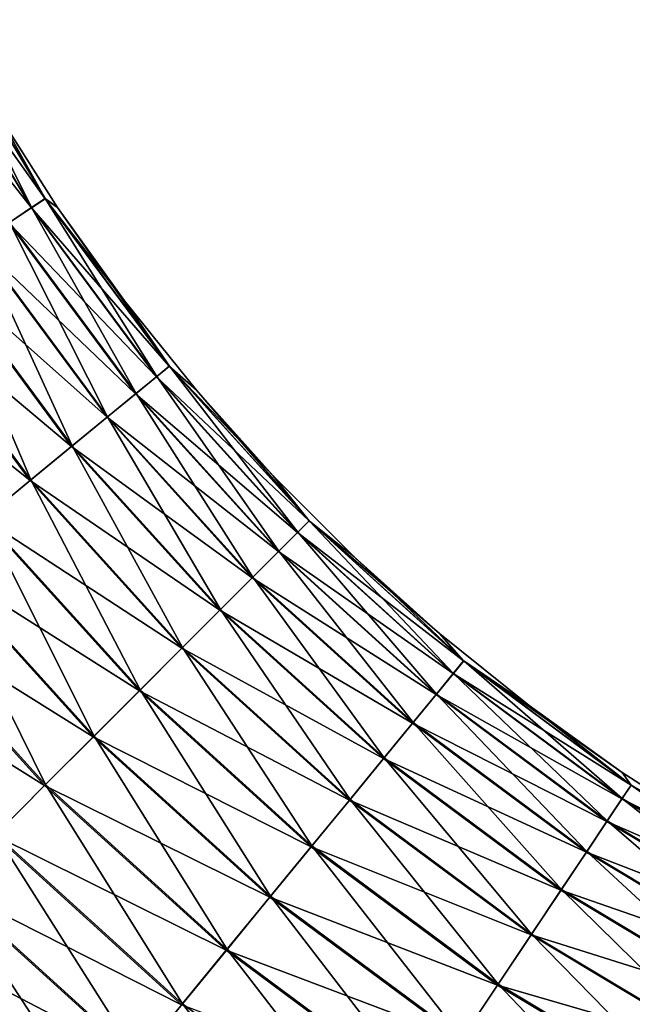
# Model space of a CAD drawing. Header units: metres. Extents: x -44 to 117, y -432 to 89.
# Tile 589 of 656: x -33.95 to -29.18, y -220.46 to -212.8. Entities that reach past the tile are written whole.
import ezdxf

# ---------------------------------------------------------------- set-up
doc = ezdxf.new("R2010")
doc.units = ezdxf.units.M
doc.layers.add('solid_125568', color=7, linetype='CONTINUOUS')

msp = doc.modelspace()

# ---------------------------------------------------------------- linework, layer by layer
at = {"layer": 'solid_125568'}
for points in [[(-34.702927, -212.858871, 448.917908), (-34.589703, -212.798355, 449.452484), (-33.755077, -214.190842, 449.452484)], [(-34.588352, -212.797638, 450.53775), (-34.700241, -212.857437, 451.072662), (-33.859291, -214.260483, 451.072662)], [(-34.138142, -213.506638, 450), (-33.755077, -214.190842, 449.452484), (-34.589703, -212.798355, 449.452484)], [(-33.753803, -214.190002, 450.53775), (-34.138142, -213.506638, 450), (-34.588352, -212.797638, 450.53775)], [(-33.753803, -214.190002, 450.53775), (-34.588352, -212.797638, 450.53775), (-33.859291, -214.260483, 451.072662)], [(-34.888573, -212.958115, 448.410065), (-34.702927, -212.858871, 448.917908), (-33.861824, -214.262177, 448.917908)], [(-33.861824, -214.262177, 448.917908), (-34.702927, -212.858871, 448.917908), (-33.755077, -214.190842, 449.452484)], [(-33.859291, -214.260483, 451.072662), (-34.700241, -212.857437, 451.072662), (-34.033123, -214.376633, 451.581116)], [(-34.03685, -214.37912, 448.410065), (-34.888573, -212.958115, 448.410065), (-33.861824, -214.262177, 448.917908)], [(-34.138142, -213.506638, 450), (-33.656868, -214.259583, 450), (-33.755077, -214.190842, 449.452484)], [(-33.753803, -214.190002, 450.53775), (-33.656868, -214.259583, 450), (-34.138142, -213.506638, 450)], [(-33.861824, -214.262177, 448.917908), (-33.755077, -214.190842, 449.452484), (-32.787983, -215.494827, 449.452484)], [(-33.753803, -214.190002, 450.53775), (-33.859291, -214.260483, 451.072662), (-32.884869, -215.574341, 451.072662)], [(-33.135536, -214.985382, 450), (-32.787983, -215.494827, 449.452484), (-33.755077, -214.190842, 449.452484)], [(-33.656868, -214.259583, 450), (-33.135536, -214.985382, 450), (-33.755077, -214.190842, 449.452484)], [(-32.786797, -215.493851, 450.53775), (-33.656868, -214.259583, 450), (-33.753803, -214.190002, 450.53775)], [(-32.786797, -215.493851, 450.53775), (-33.753803, -214.190002, 450.53775), (-32.884869, -215.574341, 451.072662)], [(-34.03685, -214.37912, 448.410065), (-33.861824, -214.262177, 448.917908), (-32.887222, -215.576263, 448.917908)], [(-33.859291, -214.260483, 451.072662), (-34.033123, -214.376633, 451.581116), (-33.046478, -215.70697, 451.581116)], [(-32.887222, -215.576263, 448.917908), (-33.861824, -214.262177, 448.917908), (-32.787983, -215.494827, 449.452484)], [(-32.884869, -215.574341, 451.072662), (-33.859291, -214.260483, 451.072662), (-33.046478, -215.70697, 451.581116)], [(-32.786797, -215.493851, 450.53775), (-33.135536, -214.985382, 450), (-33.656868, -214.259583, 450)], [(-34.275845, -214.538818, 447.941406), (-34.03685, -214.37912, 448.410065), (-33.049946, -215.709808, 448.410065)], [(-34.033123, -214.376633, 451.581116), (-34.271011, -214.535583, 452.050568), (-33.267643, -215.888474, 452.050568)], [(-33.049946, -215.709808, 448.410065), (-34.03685, -214.37912, 448.410065), (-32.887222, -215.576263, 448.917908)], [(-33.046478, -215.70697, 451.581116), (-34.033123, -214.376633, 451.581116), (-33.267643, -215.888474, 452.050568)], [(-34.572903, -214.737305, 447.52356), (-34.275845, -214.538818, 447.941406), (-33.272133, -215.892166, 447.941406)], [(-34.271011, -214.535583, 452.050568), (-34.567089, -214.733414, 452.469421), (-33.542904, -216.11438, 452.469421)], [(-33.272133, -215.892166, 447.941406), (-34.275845, -214.538818, 447.941406), (-33.049946, -215.709808, 448.410065)], [(-33.267643, -215.888474, 452.050568), (-34.271011, -214.535583, 452.050568), (-33.542904, -216.11438, 452.469421)], [(-34.920704, -214.969696, 447.16684), (-34.572903, -214.737305, 447.52356), (-33.548309, -216.118805, 447.52356)], [(-34.567089, -214.733414, 452.469421), (-34.914047, -214.965256, 452.827362), (-33.865467, -216.379089, 452.827362)], [(-33.548309, -216.118805, 447.52356), (-34.572903, -214.737305, 447.52356), (-33.272133, -215.892166, 447.941406)], [(-33.542904, -216.11438, 452.469421), (-34.567089, -214.733414, 452.469421), (-33.865467, -216.379089, 452.827362)], [(-35.310658, -215.230255, 446.879974), (-34.920704, -214.969696, 447.16684), (-33.871655, -216.384171, 447.16684)], [(-33.871655, -216.384171, 447.16684), (-34.920704, -214.969696, 447.16684), (-33.548309, -216.118805, 447.52356)], [(-33.865467, -216.379089, 452.827362), (-34.914047, -214.965256, 452.827362), (-34.227379, -216.676102, 453.115509)], [(-33.135536, -214.985382, 450), (-32.575672, -215.68187, 450), (-32.787983, -215.494827, 449.452484)], [(-32.786797, -215.493851, 450.53775), (-32.575672, -215.68187, 450), (-33.135536, -214.985382, 450)], [(-34.234192, -216.681702, 446.879974), (-35.310658, -215.230255, 446.879974), (-33.871655, -216.384171, 447.16684)], [(-32.887222, -215.576263, 448.917908), (-32.787983, -215.494827, 449.452484), (-31.697731, -216.697739, 449.452484)], [(-32.786797, -215.493851, 450.53775), (-32.884869, -215.574341, 451.072662), (-31.786358, -216.786362, 451.072662)], [(-31.978926, -216.347046, 450), (-31.697731, -216.697739, 449.452484), (-32.787983, -215.494827, 449.452484)], [(-32.575672, -215.68187, 450), (-31.978926, -216.347046, 450), (-32.787983, -215.494827, 449.452484)], [(-31.696648, -216.69664, 450.53775), (-32.575672, -215.68187, 450), (-32.786797, -215.493851, 450.53775)], [(-31.696648, -216.69664, 450.53775), (-32.786797, -215.493851, 450.53775), (-31.786358, -216.786362, 451.072662)], [(-33.049946, -215.709808, 448.410065), (-32.887222, -215.576263, 448.917908), (-31.788511, -216.788513, 448.917908)], [(-32.884869, -215.574341, 451.072662), (-33.046478, -215.70697, 451.581116), (-31.934191, -216.934189, 451.581116)], [(-31.788511, -216.788513, 448.917908), (-32.887222, -215.576263, 448.917908), (-31.697731, -216.697739, 449.452484)], [(-31.786358, -216.786362, 451.072662), (-32.884869, -215.574341, 451.072662), (-31.934191, -216.934189, 451.581116)], [(-33.272133, -215.892166, 447.941406), (-33.049946, -215.709808, 448.410065), (-31.937361, -216.937363, 448.410065)], [(-33.046478, -215.70697, 451.581116), (-33.267643, -215.888474, 452.050568), (-32.136497, -217.136505, 452.050568)], [(-31.937361, -216.937363, 448.410065), (-33.049946, -215.709808, 448.410065), (-31.788511, -216.788513, 448.917908)], [(-31.934191, -216.934189, 451.581116), (-33.046478, -215.70697, 451.581116), (-32.136497, -217.136505, 452.050568)], [(-31.696648, -216.69664, 450.53775), (-31.978926, -216.347046, 450), (-32.575672, -215.68187, 450)], [(-33.548309, -216.118805, 447.52356), (-33.272133, -215.892166, 447.941406), (-32.140606, -217.14061, 447.941406)], [(-33.267643, -215.888474, 452.050568), (-33.542904, -216.11438, 452.469421), (-32.38829, -217.38829, 452.469421)], [(-32.140606, -217.14061, 447.941406), (-33.272133, -215.892166, 447.941406), (-31.937361, -216.937363, 448.410065)], [(-32.136497, -217.136505, 452.050568), (-33.267643, -215.888474, 452.050568), (-32.38829, -217.38829, 452.469421)], [(-33.871655, -216.384171, 447.16684), (-33.548309, -216.118805, 447.52356), (-32.393234, -217.393234, 447.52356)], [(-33.542904, -216.11438, 452.469421), (-33.865467, -216.379089, 452.827362), (-32.683357, -217.68335, 452.827362)], [(-32.393234, -217.393234, 447.52356), (-33.548309, -216.118805, 447.52356), (-32.140606, -217.14061, 447.941406)], [(-32.38829, -217.38829, 452.469421), (-33.542904, -216.11438, 452.469421), (-32.683357, -217.68335, 452.827362)], [(-34.234192, -216.681702, 446.879974), (-33.871655, -216.384171, 447.16684), (-32.689014, -217.689011, 447.16684)], [(-33.865467, -216.379089, 452.827362), (-34.227379, -216.676102, 453.115509), (-33.014412, -218.014404, 453.115509)], [(-32.689014, -217.689011, 447.16684), (-33.871655, -216.384171, 447.16684), (-32.393234, -217.393234, 447.52356)], [(-32.683357, -217.68335, 452.827362), (-33.865467, -216.379089, 452.827362), (-33.014412, -218.014404, 453.115509)], [(-31.978926, -216.347046, 450), (-31.34704, -216.978928, 450), (-31.697731, -216.697739, 449.452484)], [(-31.696648, -216.69664, 450.53775), (-31.34704, -216.978928, 450), (-31.978926, -216.347046, 450)], [(-34.626984, -217.004059, 446.670105), (-34.234192, -216.681702, 446.879974), (-33.020645, -218.020645, 446.879974)], [(-34.227379, -216.676102, 453.115509), (-34.619709, -216.998077, 453.326813), (-33.373291, -218.373291, 453.326813)], [(-33.020645, -218.020645, 446.879974), (-34.234192, -216.681702, 446.879974), (-32.689014, -217.689011, 447.16684)], [(-33.014412, -218.014404, 453.115509), (-34.227379, -216.676102, 453.115509), (-33.373291, -218.373291, 453.326813)], [(-31.788511, -216.788513, 448.917908), (-31.697731, -216.697739, 449.452484), (-30.494825, -217.787979, 449.452484)], [(-31.696648, -216.69664, 450.53775), (-31.786358, -216.786362, 451.072662), (-30.574337, -217.884872, 451.072662)], [(-30.681873, -217.575668, 450), (-30.494825, -217.787979, 449.452484), (-31.697731, -216.697739, 449.452484)], [(-31.34704, -216.978928, 450), (-30.681873, -217.575668, 450), (-31.697731, -216.697739, 449.452484)], [(-30.493853, -217.786789, 450.53775), (-31.34704, -216.978928, 450), (-31.696648, -216.69664, 450.53775)], [(-30.493853, -217.786789, 450.53775), (-31.696648, -216.69664, 450.53775), (-30.574337, -217.884872, 451.072662)], [(-31.937361, -216.937363, 448.410065), (-31.788511, -216.788513, 448.917908), (-30.576269, -217.887222, 448.917908)], [(-31.786358, -216.786362, 451.072662), (-31.934191, -216.934189, 451.581116), (-30.706968, -218.046478, 451.581116)], [(-30.576269, -217.887222, 448.917908), (-31.788511, -216.788513, 448.917908), (-30.494825, -217.787979, 449.452484)], [(-30.574337, -217.884872, 451.072662), (-31.786358, -216.786362, 451.072662), (-30.706968, -218.046478, 451.581116)], [(-32.140606, -217.14061, 447.941406), (-31.937361, -216.937363, 448.410065), (-30.709812, -218.049942, 448.410065)], [(-31.934191, -216.934189, 451.581116), (-32.136497, -217.136505, 452.050568), (-30.888474, -218.267639, 452.050568)], [(-30.709812, -218.049942, 448.410065), (-31.937361, -216.937363, 448.410065), (-30.576269, -217.887222, 448.917908)], [(-30.706968, -218.046478, 451.581116), (-31.934191, -216.934189, 451.581116), (-30.888474, -218.267639, 452.050568)], [(-35.040329, -217.343277, 446.542419), (-34.626984, -217.004059, 446.670105), (-33.379948, -218.379944, 446.670105)], [(-34.619709, -216.998077, 453.326813), (-35.032772, -217.337082, 453.456055), (-33.751141, -218.751144, 453.456055)], [(-33.379948, -218.379944, 446.670105), (-34.626984, -217.004059, 446.670105), (-33.020645, -218.020645, 446.879974)], [(-33.373291, -218.373291, 453.326813), (-34.619709, -216.998077, 453.326813), (-33.751141, -218.751144, 453.456055)], [(-30.493853, -217.786789, 450.53775), (-30.681873, -217.575668, 450), (-31.34704, -216.978928, 450)], [(-32.393234, -217.393234, 447.52356), (-32.140606, -217.14061, 447.941406), (-30.892159, -218.272141, 447.941406)], [(-32.136497, -217.136505, 452.050568), (-32.38829, -217.38829, 452.469421), (-31.114374, -218.542908, 452.469421)], [(-30.892159, -218.272141, 447.941406), (-32.140606, -217.14061, 447.941406), (-30.709812, -218.049942, 448.410065)], [(-30.888474, -218.267639, 452.050568), (-32.136497, -217.136505, 452.050568), (-31.114374, -218.542908, 452.469421)], [(-35.464035, -217.69101, 446.5), (-35.040329, -217.343277, 446.542419), (-33.758053, -218.758057, 446.542419)], [(-33.758053, -218.758057, 446.542419), (-35.040329, -217.343277, 446.542419), (-33.379948, -218.379944, 446.670105)], [(-33.751141, -218.751144, 453.456055), (-35.032772, -217.337082, 453.456055), (-34.138638, -219.138641, 453.5)], [(-32.689014, -217.689011, 447.16684), (-32.393234, -217.393234, 447.52356), (-31.118809, -218.548309, 447.52356)], [(-32.38829, -217.38829, 452.469421), (-32.683357, -217.68335, 452.827362), (-31.379095, -218.865463, 452.827362)], [(-31.118809, -218.548309, 447.52356), (-32.393234, -217.393234, 447.52356), (-30.892159, -218.272141, 447.941406)], [(-31.114374, -218.542908, 452.469421), (-32.38829, -217.38829, 452.469421), (-31.379095, -218.865463, 452.827362)], [(-30.681873, -217.575668, 450), (-29.985374, -218.135529, 450), (-30.494825, -217.787979, 449.452484)], [(-30.493853, -217.786789, 450.53775), (-29.985374, -218.135529, 450), (-30.681873, -217.575668, 450)], [(-34.145634, -219.14563, 446.5), (-35.464035, -217.69101, 446.5), (-33.758053, -218.758057, 446.542419)], [(-33.020645, -218.020645, 446.879974), (-32.689014, -217.689011, 447.16684), (-31.384172, -218.871658, 447.16684)], [(-32.683357, -217.68335, 452.827362), (-33.014412, -218.014404, 453.115509), (-31.676109, -219.227386, 453.115509)], [(-31.384172, -218.871658, 447.16684), (-32.689014, -217.689011, 447.16684), (-31.118809, -218.548309, 447.52356)], [(-31.379095, -218.865463, 452.827362), (-32.683357, -217.68335, 452.827362), (-31.676109, -219.227386, 453.115509)], [(-30.576269, -217.887222, 448.917908), (-30.494825, -217.787979, 449.452484), (-29.190849, -218.755081, 449.452484)], [(-30.493853, -217.786789, 450.53775), (-30.574337, -217.884872, 451.072662), (-29.260481, -218.859283, 451.072662)], [(-29.259586, -218.656876, 450), (-29.190849, -218.755081, 449.452484), (-30.494825, -217.787979, 449.452484)], [(-29.985374, -218.135529, 450), (-29.259586, -218.656876, 450), (-30.494825, -217.787979, 449.452484)], [(-29.189997, -218.753799, 450.53775), (-29.985374, -218.135529, 450), (-30.493853, -217.786789, 450.53775)], [(-29.189997, -218.753799, 450.53775), (-30.493853, -217.786789, 450.53775), (-29.260481, -218.859283, 451.072662)], [(-30.709812, -218.049942, 448.410065), (-30.576269, -217.887222, 448.917908), (-29.262175, -218.861816, 448.917908)], [(-30.574337, -217.884872, 451.072662), (-30.706968, -218.046478, 451.581116), (-29.376633, -219.033127, 451.581116)], [(-29.262175, -218.861816, 448.917908), (-30.576269, -217.887222, 448.917908), (-29.190849, -218.755081, 449.452484)], [(-29.260481, -218.859283, 451.072662), (-30.574337, -217.884872, 451.072662), (-29.376633, -219.033127, 451.581116)], [(-33.379948, -218.379944, 446.670105), (-33.020645, -218.020645, 446.879974), (-31.681702, -219.234192, 446.879974)], [(-33.014412, -218.014404, 453.115509), (-33.373291, -218.373291, 453.326813), (-31.998083, -219.619705, 453.326813)], [(-31.681702, -219.234192, 446.879974), (-33.020645, -218.020645, 446.879974), (-31.384172, -218.871658, 447.16684)], [(-31.676109, -219.227386, 453.115509), (-33.014412, -218.014404, 453.115509), (-31.998083, -219.619705, 453.326813)], [(-30.892159, -218.272141, 447.941406), (-30.709812, -218.049942, 448.410065), (-29.379124, -219.03685, 448.410065)], [(-30.706968, -218.046478, 451.581116), (-30.888474, -218.267639, 452.050568), (-29.535585, -219.271011, 452.050568)], [(-29.379124, -219.03685, 448.410065), (-30.709812, -218.049942, 448.410065), (-29.262175, -218.861816, 448.917908)], [(-29.376633, -219.033127, 451.581116), (-30.706968, -218.046478, 451.581116), (-29.535585, -219.271011, 452.050568)], [(-29.189997, -218.753799, 450.53775), (-29.259586, -218.656876, 450), (-29.985374, -218.135529, 450)], [(-31.118809, -218.548309, 447.52356), (-30.892159, -218.272141, 447.941406), (-29.538813, -219.275848, 447.941406)], [(-30.888474, -218.267639, 452.050568), (-31.114374, -218.542908, 452.469421), (-29.733418, -219.567093, 452.469421)], [(-29.538813, -219.275848, 447.941406), (-30.892159, -218.272141, 447.941406), (-29.379124, -219.03685, 448.410065)], [(-29.535585, -219.271011, 452.050568), (-30.888474, -218.267639, 452.050568), (-29.733418, -219.567093, 452.469421)], [(-33.758053, -218.758057, 446.542419), (-33.379948, -218.379944, 446.670105), (-32.004055, -219.626984, 446.670105)], [(-33.373291, -218.373291, 453.326813), (-33.751141, -218.751144, 453.456055), (-32.337078, -220.032776, 453.456055)], [(-32.004055, -219.626984, 446.670105), (-33.379948, -218.379944, 446.670105), (-31.681702, -219.234192, 446.879974)], [(-31.998083, -219.619705, 453.326813), (-33.373291, -218.373291, 453.326813), (-32.337078, -220.032776, 453.456055)], [(-31.114374, -218.542908, 452.469421), (-31.379095, -218.865463, 452.827362), (-29.965248, -219.914047, 452.827362)], [(-29.733418, -219.567093, 452.469421), (-31.114374, -218.542908, 452.469421), (-29.965248, -219.914047, 452.827362)], [(-31.384172, -218.871658, 447.16684), (-31.118809, -218.548309, 447.52356), (-29.737303, -219.572906, 447.52356)], [(-29.737303, -219.572906, 447.52356), (-31.118809, -218.548309, 447.52356), (-29.538813, -219.275848, 447.941406)], [(-29.259586, -218.656876, 450), (-28.506639, -219.138138, 450), (-29.190849, -218.755081, 449.452484)], [(-29.189997, -218.753799, 450.53775), (-28.506639, -219.138138, 450), (-29.259586, -218.656876, 450)], [(-34.145634, -219.14563, 446.5), (-33.758053, -218.758057, 446.542419), (-32.343277, -220.040329, 446.542419)], [(-33.751141, -218.751144, 453.456055), (-34.138638, -219.138641, 453.5), (-32.684727, -220.45639, 453.5)], [(-32.343277, -220.040329, 446.542419), (-33.758053, -218.758057, 446.542419), (-32.004055, -219.626984, 446.670105)], [(-32.337078, -220.032776, 453.456055), (-33.751141, -218.751144, 453.456055), (-32.684727, -220.45639, 453.5)], [(-29.262175, -218.861816, 448.917908), (-29.190849, -218.755081, 449.452484), (-27.798359, -219.589706, 449.452484)], [(-29.189997, -218.753799, 450.53775), (-29.260481, -218.859283, 451.072662), (-27.857441, -219.700241, 451.072662)], [(-28.506639, -219.138138, 450), (-27.798359, -219.589706, 449.452484), (-29.190849, -218.755081, 449.452484)], [(-27.797636, -219.588348, 450.53775), (-28.506639, -219.138138, 450), (-29.189997, -218.753799, 450.53775)], [(-27.797636, -219.588348, 450.53775), (-29.189997, -218.753799, 450.53775), (-27.857441, -219.700241, 451.072662)], [(-31.681702, -219.234192, 446.879974), (-31.384172, -218.871658, 447.16684), (-29.969694, -219.9207, 447.16684)], [(-31.379095, -218.865463, 452.827362), (-31.676109, -219.227386, 453.115509), (-30.225357, -220.303329, 453.115509)], [(-29.969694, -219.9207, 447.16684), (-31.384172, -218.871658, 447.16684), (-29.737303, -219.572906, 447.52356)], [(-29.965248, -219.914047, 452.827362), (-31.379095, -218.865463, 452.827362), (-30.225357, -220.303329, 453.115509)], [(-29.379124, -219.03685, 448.410065), (-29.262175, -218.861816, 448.917908), (-27.858877, -219.702927, 448.917908)], [(-29.260481, -218.859283, 451.072662), (-29.376633, -219.033127, 451.581116), (-27.955996, -219.884613, 451.581116)], [(-27.858877, -219.702927, 448.917908), (-29.262175, -218.861816, 448.917908), (-27.798359, -219.589706, 449.452484)], [(-27.857441, -219.700241, 451.072662), (-29.260481, -218.859283, 451.072662), (-27.955996, -219.884613, 451.581116)], [(-29.538813, -219.275848, 447.941406), (-29.379124, -219.03685, 448.410065), (-27.958109, -219.88858, 448.410065)], [(-29.376633, -219.033127, 451.581116), (-29.535585, -219.271011, 452.050568), (-28.090866, -220.136948, 452.050568)], [(-27.958109, -219.88858, 448.410065), (-29.379124, -219.03685, 448.410065), (-27.858877, -219.702927, 448.917908)], [(-27.955996, -219.884613, 451.581116), (-29.376633, -219.033127, 451.581116), (-28.090866, -220.136948, 452.050568)], [(-34.533131, -219.533127, 446.543945), (-34.145634, -219.14563, 446.5), (-32.691006, -220.464035, 446.5)], [(-34.138638, -219.138641, 453.5), (-34.526218, -219.526215, 453.457581), (-33.032452, -220.880096, 453.457581)], [(-32.691006, -220.464035, 446.5), (-34.145634, -219.14563, 446.5), (-32.343277, -220.040329, 446.542419)], [(-32.684727, -220.45639, 453.5), (-34.138638, -219.138641, 453.5), (-33.032452, -220.880096, 453.457581)], [(-32.004055, -219.626984, 446.670105), (-31.681702, -219.234192, 446.879974), (-30.230255, -220.310654, 446.879974)], [(-31.676109, -219.227386, 453.115509), (-31.998083, -219.619705, 453.326813), (-30.507328, -220.725327, 453.326813)], [(-30.230255, -220.310654, 446.879974), (-31.681702, -219.234192, 446.879974), (-29.969694, -219.9207, 447.16684)], [(-30.225357, -220.303329, 453.115509), (-31.676109, -219.227386, 453.115509), (-30.507328, -220.725327, 453.326813)], [(-29.737303, -219.572906, 447.52356), (-29.538813, -219.275848, 447.941406), (-28.093603, -220.142075, 447.941406)], [(-29.535585, -219.271011, 452.050568), (-29.733418, -219.567093, 452.469421), (-28.258724, -220.450989, 452.469421)], [(-28.093603, -220.142075, 447.941406), (-29.538813, -219.275848, 447.941406), (-27.958109, -219.88858, 448.410065)], [(-28.090866, -220.136948, 452.050568), (-29.535585, -219.271011, 452.050568), (-28.258724, -220.450989, 452.469421)], [(-34.91098, -219.91098, 446.673187), (-34.533131, -219.533127, 446.543945), (-33.038654, -220.88765, 446.543945)], [(-34.526218, -219.526215, 453.457581), (-34.904324, -219.904327, 453.329895), (-33.371677, -221.293442, 453.329895)], [(-33.038654, -220.88765, 446.543945), (-34.533131, -219.533127, 446.543945), (-32.691006, -220.464035, 446.5)], [(-33.032452, -220.880096, 453.457581), (-34.526218, -219.526215, 453.457581), (-33.371677, -221.293442, 453.329895)], [(-31.998083, -219.619705, 453.326813), (-32.337078, -220.032776, 453.456055), (-30.804201, -221.169632, 453.456055)], [(-30.507328, -220.725327, 453.326813), (-31.998083, -219.619705, 453.326813), (-30.804201, -221.169632, 453.456055)], [(-29.969694, -219.9207, 447.16684), (-29.737303, -219.572906, 447.52356), (-28.26202, -220.457153, 447.52356)], [(-29.733418, -219.567093, 452.469421), (-29.965248, -219.914047, 452.827362), (-28.455431, -220.819, 452.827362)], [(-28.26202, -220.457153, 447.52356), (-29.737303, -219.572906, 447.52356), (-28.093603, -220.142075, 447.941406)], [(-28.258724, -220.450989, 452.469421), (-29.733418, -219.567093, 452.469421), (-28.455431, -220.819, 452.827362)], [(-32.343277, -220.040329, 446.542419), (-32.004055, -219.626984, 446.670105), (-30.512556, -220.733154, 446.670105)], [(-30.512556, -220.733154, 446.670105), (-32.004055, -219.626984, 446.670105), (-30.230255, -220.310654, 446.879974)], [(-35.269859, -220.269867, 446.884491), (-34.91098, -219.91098, 446.673187), (-33.377647, -221.300705, 446.673187)], [(-34.904324, -219.904327, 453.329895), (-35.263626, -220.263626, 453.120026), (-33.694031, -221.686218, 453.120026)], [(-33.377647, -221.300705, 446.673187), (-34.91098, -219.91098, 446.673187), (-33.038654, -220.88765, 446.543945)], [(-33.371677, -221.293442, 453.329895), (-34.904324, -219.904327, 453.329895), (-33.694031, -221.686218, 453.120026)], [(-30.230255, -220.310654, 446.879974), (-29.969694, -219.9207, 447.16684), (-28.459204, -220.82605, 447.16684)], [(-29.965248, -219.914047, 452.827362), (-30.225357, -220.303329, 453.115509), (-28.676132, -221.231903, 453.115509)], [(-28.459204, -220.82605, 447.16684), (-29.969694, -219.9207, 447.16684), (-28.26202, -220.457153, 447.52356)], [(-28.455431, -220.819, 452.827362), (-29.965248, -219.914047, 452.827362), (-28.676132, -221.231903, 453.115509)], [(-32.691006, -220.464035, 446.5), (-32.343277, -220.040329, 446.542419), (-30.809631, -221.177765, 446.542419)], [(-32.337078, -220.032776, 453.456055), (-32.684727, -220.45639, 453.5), (-31.108656, -221.625275, 453.5)], [(-30.809631, -221.177765, 446.542419), (-32.343277, -220.040329, 446.542419), (-30.512556, -220.733154, 446.670105)], [(-30.804201, -221.169632, 453.456055), (-32.337078, -220.032776, 453.456055), (-31.108656, -221.625275, 453.5)], [(-35.600914, -220.600922, 447.172638), (-35.269859, -220.269867, 446.884491), (-33.699623, -221.693039, 446.884491)], [(-33.699623, -221.693039, 446.884491), (-35.269859, -220.269867, 446.884491), (-33.377647, -221.300705, 446.673187)], [(-33.694031, -221.686218, 453.120026), (-35.263626, -220.263626, 453.120026), (-33.991558, -222.048767, 452.83316)], [(-30.225357, -220.303329, 453.115509), (-30.507328, -220.725327, 453.326813), (-28.91538, -221.679504, 453.326813)], [(-28.676132, -221.231903, 453.115509), (-30.225357, -220.303329, 453.115509), (-28.91538, -221.679504, 453.326813)], [(-30.512556, -220.733154, 446.670105), (-30.230255, -220.310654, 446.879974), (-28.680286, -221.23967, 446.879974)], [(-28.680286, -221.23967, 446.879974), (-30.230255, -220.310654, 446.879974), (-28.459204, -220.82605, 447.16684)], [(-32.684727, -220.45639, 453.5), (-33.032452, -220.880096, 453.457581), (-31.413177, -222.081024, 453.457581)], [(-31.108656, -221.625275, 453.5), (-32.684727, -220.45639, 453.5), (-31.413177, -222.081024, 453.457581)]]:
    msp.add_3dface(points, dxfattribs=at)

doc.saveas('drawing.dxf')
